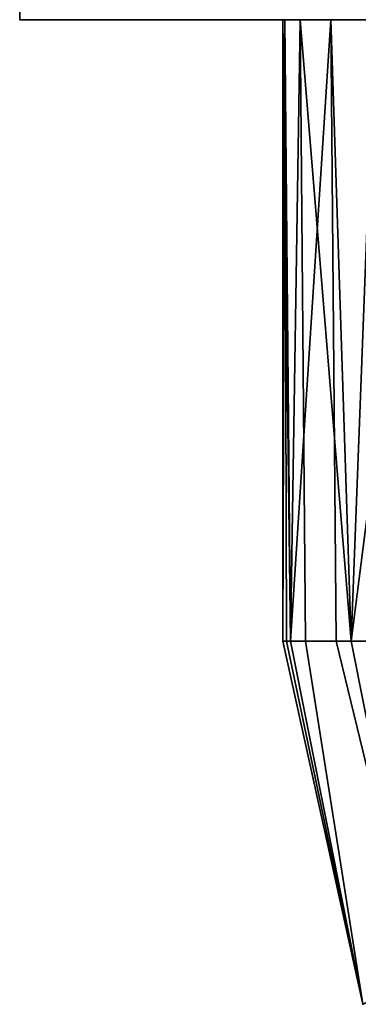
# Model space of a CAD drawing. Header units: millimetres. Extents: x -603 to 3703, y -115 to 249.
# Tile 684 of 1056: x 2530 to 2544, y -98 to -57. Entities that reach past the tile are written whole.
import ezdxf

# ---------------------------------------------------------------- set-up
doc = ezdxf.new("R2010")
doc.units = ezdxf.units.MM
doc.layers.add('151', color=7, linetype='Continuous', true_color=0xffffff)

# ---------------------------------------------------------------- blocks, each defined once
blk = doc.blocks.new('UG_SURFACE_168')
at = {"layer": '151', "color": 43, "linetype": 'Continuous', "lineweight": 35}
for points in [[(2530, -49, 951.5), (2530, -57, 951.5), (2530, -57, 1186.5), (2530, -49, 1186.5)], [(2530, -49, 1186.5), (2530, -57, 1186.5), (2556, -57, 1190), (2556, -49, 1190)], [(2556, -49, 948), (2556, -57, 948), (2530, -57, 951.5), (2530, -49, 951.5)], [(2530, -57, 951.5), (2541.734, -57, 1099.365), (2541, -57, 1104)], [(2541, -57, 1104), (2541.082, -57, 1105.568), (2530, -57, 1186.5), (2530, -57, 951.5)], [(2530, -57, 951.5), (2544.853, -57, 1093.963), (2541.734, -57, 1099.365)], [(2530, -57, 951.5), (2544.5, -57, 993.5), (2544.5, -57, 1014.5)], [(2530, -57, 951.5), (2549.899, -57, 1090.297), (2544.853, -57, 1093.963)], [(2530, -57, 951.5), (2545.375, -57, 989.099), (2544.5, -57, 993.5)], [(2541.082, -57, 1105.568), (2543.01, -57, 1111.5), (2530, -57, 1186.5)], [(2530, -57, 951.5), (2547.868, -57, 985.368), (2545.375, -57, 989.099)], [(2556, -57, 1190), (2530, -57, 1186.5), (2552.881, -57, 1118.672), (2559.119, -57, 1118.672)], [(2543.01, -57, 1111.5), (2547.183, -57, 1116.135), (2530, -57, 1186.5)], [(2530, -57, 951.5), (2551.599, -57, 982.875), (2547.868, -57, 985.368)], [(2547.183, -57, 1116.135), (2552.881, -57, 1118.672), (2530, -57, 1186.5)], [(2530, -57, 951.5), (2556, -57, 948), (2556, -57, 982), (2551.599, -57, 982.875)], [(2544.5, -57, 1014.5), (2556, -57, 1089), (2549.899, -57, 1090.297), (2530, -57, 951.5)], [(2541, -57, 1104), (2541.734, -57, 1099.365), (2541.328, -83, 1100.881)], [(2541.082, -57, 1105.568), (2541, -57, 1104), (2541, -83, 1104)], [(2541, -83, 1104), (2541.164, -83, 1105.559), (2541.082, -57, 1105.568)], [(2541.328, -83, 1100.881), (2541, -83, 1104), (2541, -57, 1104)], [(2543.01, -57, 1111.5), (2541.082, -57, 1105.568), (2541.328, -83, 1107.119)], [(2541.082, -57, 1105.568), (2541.164, -83, 1105.559), (2541.328, -83, 1107.119)], [(2541.734, -57, 1099.365), (2541.959, -83, 1099.465), (2541.328, -83, 1100.881)], [(2541.328, -83, 1107.119), (2543.234, -83, 1111.4), (2543.01, -57, 1111.5)], [(2541.734, -57, 1099.365), (2544.853, -57, 1093.963), (2543.865, -83, 1095.183)], [(2543.865, -83, 1095.183), (2541.959, -83, 1099.465), (2541.734, -57, 1099.365)], [(2547.183, -57, 1116.135), (2543.01, -57, 1111.5), (2543.865, -83, 1112.817)], [(2543.01, -57, 1111.5), (2543.234, -83, 1111.4), (2543.865, -83, 1112.817)], [(2544.853, -57, 1093.963), (2545.017, -83, 1094.146), (2543.865, -83, 1095.183)], [(2543.865, -83, 1112.817), (2547.348, -83, 1115.953), (2547.183, -57, 1116.135)], [(2544.348, -98.182, 1100.881), (2544.348, -98.182, 1107.119), (2541, -83, 1104)], [(2544.348, -98.182, 1107.119), (2541.164, -83, 1105.559), (2541, -83, 1104)], [(2541, -83, 1104), (2541.328, -83, 1100.881), (2544.348, -98.182, 1100.881)], [(2544.348, -98.182, 1107.119), (2541.328, -83, 1107.119), (2541.164, -83, 1105.559)], [(2544.348, -98.182, 1100.881), (2541.328, -83, 1100.881), (2541.959, -83, 1099.465)], [(2543.234, -83, 1111.4), (2541.328, -83, 1107.119), (2544.348, -98.182, 1107.119), (2546.691, -97.211, 1112.817)], [(2541.959, -83, 1099.465), (2543.865, -83, 1095.183), (2546.691, -97.211, 1095.183), (2544.348, -98.182, 1100.881)], [(2546.691, -97.211, 1112.817), (2543.865, -83, 1112.817), (2543.234, -83, 1111.4)], [(2546.691, -97.211, 1095.183), (2543.865, -83, 1095.183), (2545.017, -83, 1094.146)], [(2547.348, -83, 1115.953), (2543.865, -83, 1112.817), (2546.691, -97.211, 1112.817)]]:
    blk.add_3dface(points, dxfattribs=at)

msp = doc.modelspace()

# ---------------------------------------------------------------- linework, layer by layer
at = {"layer": '151', "color": 252, "linetype": 'Continuous', "lineweight": -3, "true_color": 0x939598, "extrusion": (0, -1, 0)}
msp.add_circle((2556, 1104, 83), 15, dxfattribs=at)

# ---------------------------------------------------------------- block references
at = {"layer": '151', "color": 252, "linetype": 'Continuous', "lineweight": -3, "true_color": 0x939598}
msp.add_blockref('UG_SURFACE_168', (0, 0), dxfattribs=at)

doc.saveas('drawing.dxf')
